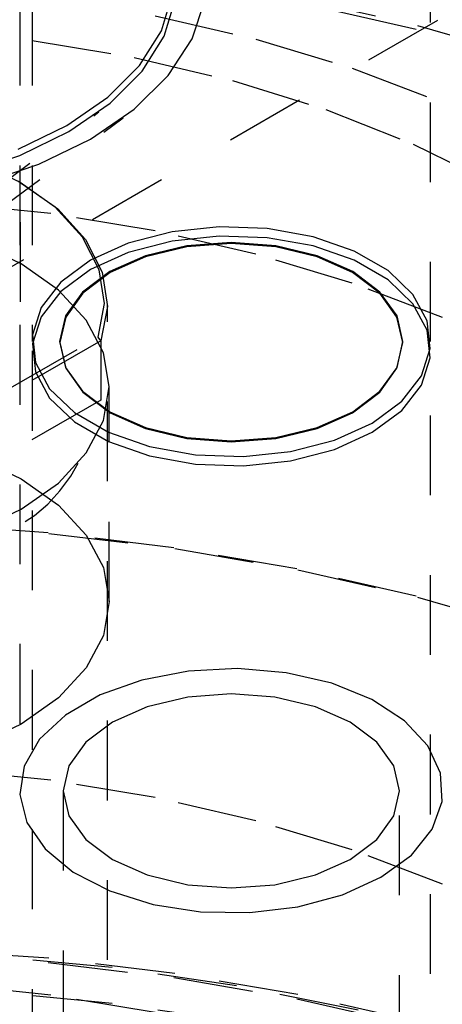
# Model space of a CAD drawing. Header units: inches. Extents: x 1907 to 2452, y -210 to -54.
# Tile 335 of 656: x 1992.752 to 1993.283, y -191.757 to -190.522. Entities that reach past the tile are written whole.
import ezdxf

# ---------------------------------------------------------------- set-up
doc = ezdxf.new("R2010")
doc.units = ezdxf.units.IN
doc.header["$LTSCALE"] = 0.5
doc.header["$MEASUREMENT"] = 0
doc.linetypes.add('HIDDEN', pattern=[0.225, 0.15, -0.075])
doc.layers.add('SID-M-H', color=4, linetype='HIDDEN')

msp = doc.modelspace()

# ---------------------------------------------------------------- linework, layer by layer
at = {"layer": 'SID-M-H'}
for p, q in [((1997.26042, -188.22331), (1992.35912, -191.05277)), ((1992.75228, -189.90485), (1992.75228, -191.48894)), ((1992.76778, -189.90485), (1992.76778, -190.92585)), ((1993.26778, -190.92585), (1993.26778, -189.90485)), ((1992.93006, -190.53618), (1992.94393, -190.49077)), ((1992.93347, -190.54304), (1992.94745, -190.49728)), ((1992.96853, -190.54636), (1992.98464, -190.49829)), ((1993.24972, -190.53459), (1993.1, -190.50042)), ((1993.10128, -190.4951), (1993.25131, -190.52935)), ((1992.92215, -190.51742), (1993.04858, -190.54658)), ((1993.25131, -190.52935), (1993.39568, -190.57091)), ((1992.63685, -190.53516), (1992.76792, -190.54838)), ((1992.90274, -190.57951), (1992.93006, -190.53618)), ((1993.39379, -190.57607), (1993.24972, -190.53459)), ((1992.76792, -190.54838), (1992.89581, -190.56958)), ((1992.90594, -190.58671), (1992.93347, -190.54304)), ((1992.93859, -190.59216), (1992.96853, -190.54636)), ((1993.04858, -190.54658), (1993.16925, -190.58297)), ((1992.89581, -190.56958), (1993.01907, -190.5985)), ((1992.8628, -190.61944), (1992.90274, -190.57951)), ((1992.8657, -190.62695), (1992.90594, -190.58671)), ((1993.16925, -190.58297), (1993.28293, -190.62622)), ((1992.89567, -190.63439), (1992.93859, -190.59216)), ((1993.01907, -190.5985), (1993.13631, -190.63482)), ((1992.81146, -190.65476), (1992.8628, -190.61944)), ((1992.81396, -190.66254), (1992.8657, -190.62695)), ((1992.68466, -190.76166), (1992.85171, -190.63788)), ((1992.841, -190.67182), (1992.89567, -190.63439)), ((1993.13631, -190.63482), (1993.2462, -190.67813)), ((1992.69699, -190.78211), (1992.88188, -190.64511)), ((1992.75027, -190.6844), (1992.81146, -190.65476)), ((1992.7523, -190.69241), (1992.81396, -190.66254)), ((1992.77617, -190.70338), (1992.841, -190.67182)), ((1992.75307, -190.87599), (1992.75307, -190.68787)), ((1993.2462, -190.67813), (1993.34749, -190.72794)), ((1992.6826, -190.71564), (1992.7523, -190.69241)), ((1992.69482, -190.6988), (1992.75261, -190.7261)), ((1992.70302, -190.72815), (1992.77617, -190.70338)), ((1992.79651, -190.75741), (1992.74985, -190.7245)), ((1992.75266, -190.72612), (1992.74989, -190.72453)), ((1992.75261, -190.7261), (1992.7999, -190.75946)), ((1992.79126, -190.76526), (1992.65725, -190.7514)), ((1992.831, -190.79499), (1992.79651, -190.75741)), ((1992.7999, -190.75946), (1992.83479, -190.79758)), ((1992.92215, -190.78688), (1992.79126, -190.76526)), ((1992.9434, -190.78806), (1992.88844, -190.80234)), ((1993.04858, -190.81604), (1992.92215, -190.78688)), ((1993.00268, -190.78179), (1992.9434, -190.78806)), ((1993.06284, -190.78389), (1993.00268, -190.78179)), ((1993.12038, -190.79424), (1993.06284, -190.78389)), ((1992.75403, -190.82824), (1992.6969, -190.80118)), ((1992.85194, -190.83576), (1992.831, -190.79499)), ((1992.83479, -190.79758), (1992.85591, -190.83892)), ((1992.9434, -190.79967), (1992.88844, -190.81395)), ((1993.00268, -190.79339), (1992.9434, -190.79967)), ((1993.06284, -190.7955), (1993.00268, -190.79339)), ((1993.12038, -190.80585), (1993.06284, -190.7955)), ((1993.17196, -190.81224), (1993.12038, -190.79424)), ((1992.88844, -190.80234), (1992.841, -190.8238)), ((1992.96203, -190.80573), (1992.91007, -190.81815)), ((1992.9621, -190.80713), (1992.91021, -190.81953)), ((1993.01778, -190.80149), (1992.96203, -190.80573)), ((1993.01778, -190.80289), (1992.9621, -190.80713)), ((1993.07353, -190.80573), (1993.01778, -190.80149)), ((1993.07346, -190.80713), (1993.01778, -190.80289)), ((1993.12535, -190.81953), (1993.07346, -190.80713)), ((1993.12549, -190.81815), (1993.07353, -190.80573)), ((1993.17196, -190.82385), (1993.12038, -190.80585)), ((1993.21458, -190.83684), (1993.17196, -190.81224)), ((1992.841, -190.8238), (1992.80383, -190.85118)), ((1992.88844, -190.81395), (1992.841, -190.8354)), ((1992.91007, -190.81815), (1992.86546, -190.83791)), ((1992.91021, -190.81953), (1992.86565, -190.83927)), ((1993.16925, -190.85243), (1993.04858, -190.81604)), ((1993.16991, -190.83927), (1993.12535, -190.81953)), ((1993.1701, -190.83791), (1993.12549, -190.81815)), ((1993.21458, -190.84845), (1993.17196, -190.82385)), ((1992.80091, -190.86122), (1992.75403, -190.82824)), ((1992.841, -190.8354), (1992.80383, -190.86279)), ((1992.86546, -190.83791), (1992.83122, -190.86367)), ((1992.85852, -190.87812), (1992.85194, -190.83576)), ((1993.20433, -190.86367), (1993.1701, -190.83791)), ((1993.24575, -190.86662), (1993.21458, -190.83684)), ((1992.86565, -190.83927), (1992.83146, -190.86499)), ((1992.85591, -190.83892), (1992.86242, -190.88187)), ((1993.2041, -190.86499), (1993.16991, -190.83927)), ((1993.24575, -190.87822), (1993.21458, -190.84845)), ((1992.80383, -190.85118), (1992.7791, -190.88291)), ((1992.80383, -190.86279), (1992.7791, -190.89452)), ((1992.83575, -190.89885), (1992.80091, -190.86122)), ((1993.28293, -190.89568), (1993.16925, -190.85243)), ((1992.83122, -190.86367), (1992.8097, -190.89366)), ((1992.83146, -190.86499), (1992.80996, -190.89495)), ((1993.22559, -190.89495), (1993.2041, -190.86499)), ((1993.22585, -190.89366), (1993.20433, -190.86367)), ((1993.26368, -190.89983), (1993.24575, -190.86662)), ((1992.7791, -190.88291), (1992.76824, -190.91713)), ((1992.85048, -190.92039), (1992.85852, -190.87812)), ((1992.86242, -190.88187), (1992.85406, -190.9247)), ((1992.86245, -192.5009), (1992.86245, -190.87918)), ((1993.26368, -190.91144), (1993.24575, -190.87822)), ((1992.7791, -190.89452), (1992.76824, -190.92874)), ((1992.8097, -190.89366), (1992.80236, -190.92585)), ((1992.80996, -190.89495), (1992.80263, -190.92709)), ((1992.85721, -190.93968), (1992.83575, -190.89885)), ((1993.23293, -190.92709), (1993.22559, -190.89495)), ((1993.23319, -190.92585), (1993.22585, -190.89366)), ((1993.26732, -190.93456), (1993.26368, -190.89983)), ((1993.26732, -190.94617), (1993.26368, -190.91144)), ((1992.56437, -191.08556), (1992.85048, -190.92039)), ((1992.85406, -190.9247), (1992.56631, -191.09082)), ((1992.76824, -190.91713), (1992.77187, -190.95186)), ((1992.85406, -190.9247), (1992.85048, -190.92039)), ((1992.85406, -190.9247), (1992.85406, -190.99908)), ((1992.76824, -190.92874), (1992.77187, -190.96347)), ((1992.80236, -190.92585), (1992.8097, -190.95803)), ((1992.80263, -190.92709), (1992.80996, -190.95924)), ((1993.22559, -190.95924), (1993.23293, -190.92709)), ((1993.22585, -190.95803), (1993.23319, -190.92585)), ((1993.25646, -190.96878), (1993.26732, -190.93456)), ((1992.76778, -190.93745), (1992.76778, -192.11845)), ((1992.86445, -190.98214), (1992.85721, -190.93968)), ((1993.25646, -190.98039), (1993.26732, -190.94617)), ((1993.26778, -192.11845), (1993.26778, -190.93745)), ((1992.77187, -190.95186), (1992.7898, -190.98508)), ((1992.8097, -190.95803), (1992.83122, -190.98803)), ((1992.80996, -190.95924), (1992.83146, -190.9892)), ((1993.2041, -190.9892), (1993.22559, -190.95924)), ((1993.20433, -190.98803), (1993.22585, -190.95803)), ((1992.77187, -190.96347), (1992.7898, -190.99668)), ((1993.23172, -191.00051), (1993.25646, -190.96878)), ((1992.7898, -190.98508), (1992.82098, -191.01485)), ((1992.85721, -191.0246), (1992.86445, -190.98214)), ((1992.86445, -191.2516), (1992.86445, -190.98214)), ((1993.23172, -191.01212), (1993.25646, -190.98039)), ((1992.7898, -190.99668), (1992.82098, -191.02646)), ((1992.83122, -190.98803), (1992.86546, -191.01378)), ((1992.83146, -190.9892), (1992.86565, -191.01492)), ((1993.16991, -191.01492), (1993.2041, -190.9892)), ((1993.1701, -191.01378), (1993.20433, -190.98803)), ((1992.85406, -190.99908), (1992.56631, -191.1652)), ((1993.19456, -191.0279), (1993.23172, -191.00051)), ((1992.82098, -191.01485), (1992.8636, -191.03946)), ((1992.86546, -191.01378), (1992.91007, -191.03354)), ((1992.86565, -191.01492), (1992.91021, -191.03466)), ((1993.12535, -191.03466), (1993.16991, -191.01492)), ((1993.12549, -191.03354), (1993.1701, -191.01378)), ((1993.19456, -191.0395), (1993.23172, -191.01212)), ((1992.82098, -191.02646), (1992.8636, -191.05106)), ((1992.83575, -191.06542), (1992.85721, -191.0246)), ((1992.91007, -191.03354), (1992.96203, -191.04597)), ((1992.91021, -191.03466), (1992.9621, -191.04706)), ((1993.07346, -191.04706), (1993.12535, -191.03466)), ((1993.07353, -191.04597), (1993.12549, -191.03354)), ((1993.14711, -191.04936), (1993.19456, -191.0279)), ((1992.8636, -191.03946), (1992.91518, -191.05745)), ((1992.96203, -191.04597), (1993.01778, -191.0502)), ((1992.9621, -191.04706), (1993.01778, -191.0513)), ((1993.01778, -191.0502), (1993.07353, -191.04597)), ((1993.01778, -191.0513), (1993.07346, -191.04706)), ((1993.14711, -191.06096), (1993.19456, -191.0395)), ((1992.8636, -191.05106), (1992.91518, -191.06906)), ((1992.91518, -191.05745), (1992.97272, -191.06781)), ((1993.09216, -191.06363), (1993.14711, -191.04936)), ((1992.6969, -191.07064), (1992.75403, -191.0977)), ((1992.80091, -191.10305), (1992.83575, -191.06542)), ((1992.91518, -191.06906), (1992.97272, -191.07941)), ((1992.97272, -191.06781), (1993.03287, -191.06991)), ((1993.03287, -191.06991), (1993.09216, -191.06363)), ((1993.09216, -191.07524), (1993.14711, -191.06096)), ((1992.97272, -191.07941), (1993.03287, -191.08151)), ((1993.03287, -191.08151), (1993.09216, -191.07524)), ((1992.75403, -191.0977), (1992.80091, -191.13068)), ((1992.75403, -191.13603), (1992.80091, -191.10305)), ((1992.80091, -191.13068), (1992.83575, -191.16831)), ((1992.6969, -191.1631), (1992.75403, -191.13603)), ((1992.7881, -191.16532), (1992.62823, -191.15435)), ((1992.62853, -191.15529), (1992.78873, -191.16628)), ((1992.94575, -191.18419), (1992.7881, -191.16532)), ((1992.78873, -191.16628), (1992.94671, -191.18519)), ((1992.83575, -191.16831), (1992.85721, -191.20914)), ((1993.1, -191.21081), (1992.94575, -191.18419)), ((1992.94671, -191.18519), (1993.10128, -191.21187)), ((1992.85721, -191.20914), (1992.86445, -191.2516)), ((1993.24972, -191.24498), (1993.1, -191.21081)), ((1993.10128, -191.21187), (1993.25131, -191.24611)), ((1993.39379, -191.28646), (1993.24972, -191.24498)), ((1992.86445, -191.2516), (1992.85721, -191.29405)), ((1993.25131, -191.24611), (1993.39568, -191.28768)), ((1992.85721, -191.29405), (1992.83575, -191.33488)), ((1992.83575, -191.33488), (1992.80091, -191.37251)), ((1992.96409, -191.33884), (1992.90557, -191.35003)), ((1993.0255, -191.33573), (1992.96409, -191.33884)), ((1993.0865, -191.34089), (1993.0255, -191.33573)), ((1993.14379, -191.35403), (1993.0865, -191.34089)), ((1992.90557, -191.35003), (1992.85311, -191.36871)), ((1993.19428, -191.37444), (1993.14379, -191.35403)), ((1992.85311, -191.36871), (1992.80952, -191.39388)), ((1993.01778, -191.36716), (1992.96318, -191.37131)), ((1993.07238, -191.37131), (1993.01778, -191.36716)), ((1992.80091, -191.37251), (1992.75403, -191.40549)), ((1992.96318, -191.37131), (1992.9123, -191.38348)), ((1993.12325, -191.38348), (1993.07238, -191.37131)), ((1993.23526, -191.40103), (1993.19428, -191.37444)), ((1992.80952, -191.39388), (1992.77715, -191.42416)), ((1992.9123, -191.38348), (1992.86862, -191.40283)), ((1993.16694, -191.40283), (1993.12325, -191.38348)), ((1992.75403, -191.40549), (1992.6969, -191.43255)), ((1992.86862, -191.40283), (1992.83509, -191.42805)), ((1993.20047, -191.42805), (1993.16694, -191.40283)), ((1993.26452, -191.43235), (1993.23526, -191.40103)), ((1992.77715, -191.42416), (1992.75776, -191.45795)), ((1992.83509, -191.42805), (1992.81402, -191.45742)), ((1993.22154, -191.45742), (1993.20047, -191.42805)), ((1993.28048, -191.46673), (1993.26452, -191.43235)), ((1992.79126, -191.47565), (1992.65725, -191.46179)), ((1992.75776, -191.45795), (1992.75239, -191.4934)), ((1992.81402, -191.45742), (1992.80683, -191.48894)), ((1993.22873, -191.48894), (1993.22154, -191.45742)), ((1993.28227, -191.5023), (1993.28048, -191.46673)), ((1992.92215, -191.49727), (1992.79126, -191.47565)), ((1992.80683, -191.48894), (1992.80683, -192.8199)), ((1992.80683, -191.48894), (1992.81402, -191.52046)), ((1993.22154, -191.52046), (1993.22873, -191.48894)), ((1993.22873, -192.8199), (1993.22873, -191.48894)), ((1992.75239, -191.4934), (1992.76133, -191.52861)), ((1993.04858, -191.52643), (1992.92215, -191.49727)), ((1993.2698, -191.53715), (1993.28227, -191.5023)), ((1992.76133, -191.52861), (1992.78409, -191.56168)), ((1992.81402, -191.52046), (1992.83509, -191.54983)), ((1993.16925, -191.56282), (1993.04858, -191.52643)), ((1993.20047, -191.54983), (1993.22154, -191.52046)), ((1993.24375, -191.5694), (1993.2698, -191.53715)), ((1992.83509, -191.54983), (1992.86862, -191.57505)), ((1993.16694, -191.57505), (1993.20047, -191.54983)), ((1992.78409, -191.56168), (1992.81944, -191.59083)), ((1993.28293, -191.60607), (1993.16925, -191.56282)), ((1992.86862, -191.57505), (1992.9123, -191.5944)), ((1993.12325, -191.5944), (1993.16694, -191.57505)), ((1993.20552, -191.59732), (1993.24375, -191.5694)), ((1992.81944, -191.59083), (1992.86549, -191.61449)), ((1992.9123, -191.5944), (1992.96318, -191.60657)), ((1993.07238, -191.60657), (1993.12325, -191.5944)), ((1993.15716, -191.61939), (1993.20552, -191.59732)), ((1992.86549, -191.61449), (1992.91976, -191.63138)), ((1992.96318, -191.60657), (1993.01778, -191.61072)), ((1993.01778, -191.61072), (1993.07238, -191.60657)), ((1993.10129, -191.63443), (1993.15716, -191.61939)), ((1992.91976, -191.63138), (1992.9793, -191.64059)), ((1992.9793, -191.64059), (1993.04092, -191.64163)), ((1993.04092, -191.64163), (1993.10129, -191.63443)), ((1992.78873, -191.69882), (1992.62853, -191.68783)), ((1992.62823, -191.69326), (1992.7881, -191.70424)), ((1992.86807, -191.71048), (1992.70883, -191.69552)), ((1992.94671, -191.71773), (1992.78873, -191.69882)), ((1992.7881, -191.70424), (1992.94575, -191.7231)), ((1993.02449, -191.7333), (1992.86807, -191.71048)), ((1992.94575, -191.7231), (1993.1, -191.74972)), ((1993.10128, -191.7444), (1992.94671, -191.71773)), ((1992.79126, -191.74511), (1992.65725, -191.73124)), ((1993.17693, -191.76379), (1993.02449, -191.7333)), ((1992.86807, -191.75539), (1992.70883, -191.74043)), ((1992.92215, -191.76673), (1992.79126, -191.74511)), ((1993.1, -191.74972), (1993.24972, -191.7839)), ((1993.25131, -191.77865), (1993.10128, -191.7444)), ((1993.02449, -191.77821), (1992.86807, -191.75539))]:
    msp.add_line(p, q, dxfattribs=at)
msp.add_ellipse((1992.48745, -190.69635), major_axis=(-0.26518, 0.45927), ratio=0.5773346, start_param=2.5680389, end_param=3.7150651, dxfattribs=at)

doc.saveas('drawing.dxf')
